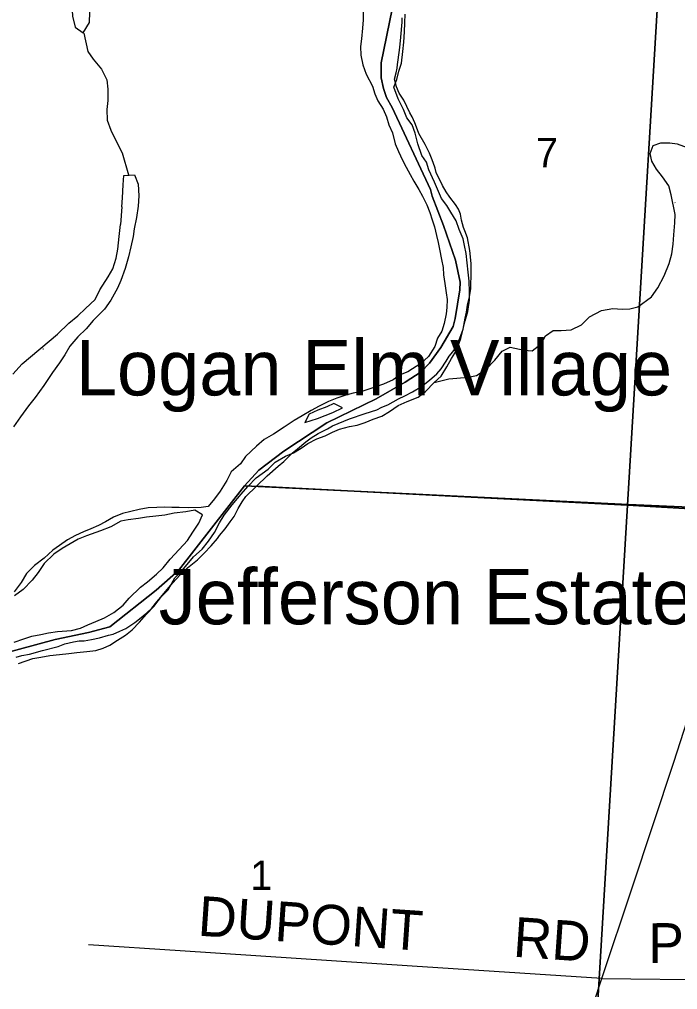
# Model space of a CAD drawing. Extents: x 1643459 to 2064572, y 425441 to 780708.
# Drawn here: x 1834710 to 1839671, y 567435 to 574746 of the extents above; entities that cross this region are included whole.
import ezdxf

# ---------------------------------------------------------------- set-up
doc = ezdxf.new("R2010")
doc.units = 0
for name, color, linetype in [('GM_X_Adjacent_County', 7, 'Continuous'), ('GM_X_City_Street', 7, 'Continuous'), ('GM_X_Major_River', 7, 'Continuous'), ('GM_X_Major_River_Text', 7, 'Continuous'), ('GM_X_State_Route', 7, 'Continuous'), ('GM_X_Township_ROW', 7, 'Continuous'), ('GM_X_Unincorporated_Text', 7, 'Continuous'), ('GM_X_US_Route', 7, 'Continuous'), ('RD_X_Wall', 7, 'Continuous')]:
    doc.layers.add(name, color=color, linetype=linetype)

msp = doc.modelspace()

# ---------------------------------------------------------------- linework, layer by layer
at = {"layer": 'GM_X_City_Street'}
for points in [[(1837518.7, 574823.3), (1837436.2, 574418.4), (1837437.5, 574306), (1837453.1, 574225.6), (1837476.7, 574157.2), (1837520.2, 574082.7), (1837808.7, 573464.7), (1837820.4, 573412.4), (1837907.1, 573193.1), (1837995.6, 572931.6), (1838030.6, 572764.8), (1838028.3, 572706.6), (1837995, 572492.1), (1837978.6, 572432), (1837885.6, 572272), (1837800.9, 572156.1), (1837738.4, 572090.3), (1837617.9, 572010.8), (1837399.1, 571885.7), (1837027.8, 571705.5), (1836702.4, 571492.8), (1836515.4, 571349.5), (1836406.9, 571231.4), (1835908.7, 570592.7), (1835741.7, 570445.2), (1835391.9, 570168.4), (1835231.6, 570125.3), (1834979.1, 570072.7), (1834560.3, 569961)], [(1840278.8, 571046.4), (1839299.9, 571090.2), (1836406.9, 571231.4), (1836515.4, 571349.5), (1836702.4, 571492.8), (1837027.8, 571705.5), (1837399.1, 571885.7), (1837617.9, 572010.8), (1837738.4, 572090.3), (1837800.9, 572156.1), (1837885.6, 572272), (1837978.6, 572432), (1837995, 572492.1), (1838028.3, 572706.6), (1838030.6, 572764.8), (1837995.6, 572931.6), (1837907.1, 573193.1), (1837820.4, 573412.4), (1837808.7, 573464.7), (1837520.2, 574082.7), (1837476.7, 574157.2), (1837453.1, 574225.6), (1837437.5, 574306), (1837436.2, 574418.4), (1837518.7, 574823.3)], [(1834560.3, 569961), (1834979.1, 570072.7), (1835231.6, 570125.3), (1835391.9, 570168.4), (1835741.7, 570445.2), (1835908.7, 570592.7), (1836406.9, 571231.4), (1839299.9, 571090.2), (1840278.8, 571046.4), (1840581.7, 571030.1), (1840988.1, 571000.3), (1842002.4, 570940.6), (1842528.2, 570918.2), (1843247.9, 570866), (1845450, 570731.2)]]:
    msp.add_lwpolyline(points, dxfattribs=at)
at = {"layer": 'GM_X_Major_River_Text'}
for points in [[(1835920.3, 567726.1), (1835231.2, 567771.3)], [(1837669.5, 567611.4), (1835920.3, 567726.1), (1835920.3, 567726.1)], [(1839100.7, 567517.5), (1837669.6, 567611.4), (1837669.5, 567611.4)], [(1839100.7, 567517.5), (1839975.2, 567507.2), (1840710.4, 567518.4), (1841014.9, 567520.1), (1841720.1, 567491.2), (1842343.4, 567485.1)]]:
    msp.add_lwpolyline(points, dxfattribs=at)
at = {"layer": 'GM_X_State_Route'}
for points in [[(1839602.8, 576247.3), (1839292, 571084.7), (1836497.8, 571227.7), (1836577, 571305.7), (1836659.4, 571379.3), (1836701.5, 571415.1), (1836767.8, 571478.8), (1836806, 571508.6), (1836868.2, 571562.3), (1836908.4, 571592.1), (1836962.5, 571623.9), (1837030.7, 571659.5), (1837070.8, 571683.4), (1837197.1, 571734.8), (1837315.3, 571776.2), (1837403.4, 571803.8), (1837441.5, 571823.6), (1837485.6, 571841.4), (1837565.8, 571887), (1837613.9, 571908.7), (1837672.1, 571938.5), (1837740.3, 571980.1), (1837800.5, 572025.9), (1837854.7, 572073.6), (1837888.9, 572113.4), (1837927.2, 572169.2), (1837949.4, 572207.1), (1837975.5, 572241), (1837993.6, 572264.9), (1838009.8, 572296.8), (1838030, 572344.8), (1838054.3, 572410.6), (1838068.8, 572494.6), (1838078.9, 572538.5), (1838087.2, 572592.5), (1838101.5, 572654.4), (1838111.8, 572714.4), (1838114.4, 572846.3), (1838114.7, 572906.4), (1838105.2, 573004.4), (1838087.7, 573100.5), (1838067.9, 573152.6), (1838056, 573178.7), (1838042.3, 573232.7), (1838034.5, 573276.8), (1838018.7, 573314.8), (1837996.9, 573350.9), (1837955.1, 573405.2), (1837927.3, 573445.3), (1837899.5, 573493.4), (1837889.7, 573517.5), (1837865.9, 573559.6), (1837852, 573591.6), (1837844.2, 573623.7), (1837828.4, 573667.7), (1837814.5, 573699.8), (1837800.7, 573737.9), (1837769, 573802), (1837719.4, 573886.3), (1837709.6, 573914.3), (1837689.8, 573966.4), (1837670, 574012.5), (1837652.2, 574040.6), (1837606.6, 574136.8), (1837572.9, 574191), (1837551.1, 574237.1), (1837537.4, 574295.2), (1837549.6, 574343.1), (1837555.8, 574379.1), (1837559.9, 574405.1), (1837574.5, 574515), (1837580.6, 574559), (1837584.9, 574611), (1837593.5, 574724.9), (1837593.6, 574756.9)], [(1834686.4, 569938.8), (1834728.4, 569952.6), (1834786.5, 569962.3), (1834884.6, 569989.8), (1835002.8, 570019.2), (1835052.9, 570041), (1835116.9, 570054.7), (1835161, 570062.5), (1835197, 570062.3), (1835253, 570072), (1835313.1, 570085.7), (1835381.2, 570105.4), (1835417.2, 570113.2), (1835467.3, 570135), (1835511.5, 570156.8), (1835579.7, 570200.5), (1835615.8, 570228.3), (1835670, 570274.1), (1835708.2, 570307.9), (1835744.4, 570355.7), (1835788.6, 570407.5), (1835834.9, 570465.3), (1835865.1, 570499.1), (1835919.4, 570556.9), (1835977.6, 570612.6), (1836051.9, 570674.2), (1836102.2, 570724), (1836154.5, 570777.7), (1836202.7, 570833.5), (1836218.8, 570857.4), (1836261.1, 570907.2), (1836299.3, 570959), (1836327.5, 570998.9), (1836359.8, 571060.8), (1836373.8, 571085.5), (1836388, 571110.6), (1836416.3, 571150.5), (1836497.8, 571227.7), (1839292, 571084.7), (1838989.5, 566004)]]:
    msp.add_lwpolyline(points, dxfattribs=at)
for points in [[(1839602.8, 576247.3), (1845005.6, 575965.4), (1844676.6, 570772.8), (1844270.7, 570794.7), (1839292, 571084.7)], [(1839292, 571084.7), (1844270.7, 570794.7), (1844022.3, 565729.7), (1838989.5, 566004)]]:
    msp.add_lwpolyline(points, close=True, dxfattribs=at)
at = {"layer": 'GM_X_Unincorporated_Text'}
for points in [[(1837300.2, 574815.8), (1837299.8, 574741.6), (1837295.4, 574679.4), (1837286.9, 574599.2), (1837280.5, 574541), (1837284.2, 574476.8), (1837297.7, 574404.4), (1837323.3, 574332), (1837370.8, 574241.4), (1837388.5, 574185.1), (1837412.2, 574132.7), (1837451.8, 574070.3), (1837477.5, 574011.9), (1837495.1, 573951.6), (1837520.8, 573891.2), (1837542.3, 573808.8), (1837567.9, 573750.4), (1837597.6, 573684), (1837625.3, 573631.6), (1837655, 573577.2), (1837682.7, 573526.9), (1837720.3, 573464.4), (1837748, 573414.1), (1837779.6, 573347.6), (1837803.3, 573291.3), (1837821, 573235), (1837838.7, 573182.7), (1837854.3, 573116.3), (1837866, 573064.1), (1837875.7, 573013.8), (1837891.2, 572935.5), (1837902.9, 572875.2), (1837906.6, 572821), (1837916.2, 572754.7), (1837925.8, 572686.4), (1837933.5, 572634.1), (1837931.1, 572575.9), (1837926.8, 572525.8), (1837912.4, 572453.6), (1837894, 572397.5), (1837861.7, 572343.6), (1837841.3, 572279.5), (1837792.8, 572205.5), (1837736.5, 572151.7), (1837638.1, 572090.1), (1837579.9, 572068.4), (1837527.6, 572028.6), (1837453.4, 571996.9), (1837395.3, 571977.2), (1837297, 571943.8), (1837224.9, 571928.2), (1837170.8, 571914.5), (1837102.6, 571890.8), (1837040.4, 571867.1), (1836970.2, 571831.4), (1836908, 571797.7), (1836839.7, 571758), (1836781.4, 571722.3), (1836705.1, 571672.6), (1836624.8, 571620.9), (1836554.5, 571579.2), (1836496.2, 571529.4), (1836413.7, 571451.7), (1836375.3, 571397.7), (1836306.9, 571335.9), (1836272.5, 571269.9), (1836222, 571190), (1836179.7, 571134), (1836131.3, 571076.1), (1836079.2, 571068.4), (1835985.2, 571065), (1835915.1, 571067.5), (1835859.1, 571067.8), (1835805.1, 571070.2), (1835745.1, 571068.6), (1835681, 571065), (1835612.9, 571053.4), (1835548.8, 571037.7), (1835486.7, 571022), (1835418.5, 570994.4), (1835358.2, 570960.7), (1835306.1, 570932.9), (1835247.9, 570907.2), (1835191.7, 570883.4), (1835131.5, 570855.7), (1835071.3, 570824), (1835011, 570780.2), (1834960.8, 570746.4), (1834896.4, 570686.6), (1834824, 570630.9), (1834763.6, 570571.1), (1834723.2, 570503.1), (1834670.8, 570433.2)], [(1838024.6, 573161.4), (1838001, 573227.8), (1837961.4, 573292.3), (1837931.7, 573342.6), (1837890, 573395.1), (1837868.3, 573449.4), (1837838.7, 573519.9), (1837795.2, 573612.5), (1837777.6, 573668.8), (1837741.9, 573721.2), (1837712.4, 573807.7), (1837692.8, 573888.1), (1837671.2, 573950.4), (1837629.5, 574002.9), (1837605.9, 574067.3), (1837564.3, 574147.8), (1837532.8, 574234.3), (1837553.2, 574292.4), (1837569.6, 574354.5), (1837589.9, 574416.6), (1837600.5, 574504.8), (1837606.9, 574573), (1837613.4, 574651.3), (1837613.8, 574719.5), (1837616.2, 574785.7)], [(1834703.6, 569893), (1834811.9, 569928.4), (1834871.9, 569940.1), (1834938.1, 569951.7), (1835012.1, 569959.3), (1835082.2, 569966.9), (1835142.3, 569974.5), (1835218.4, 569982), (1835286.4, 569989.6), (1835340.6, 570007.3), (1835390.7, 570031.1), (1835449, 570066.9), (1835509.2, 570106.6), (1835559.5, 570144.4), (1835615.9, 570202.3), (1835668.2, 570264.2), (1835722.6, 570322), (1835781.1, 570395.9), (1835831.4, 570447.8), (1835880, 570537.8), (1835936.3, 570591.6), (1836023, 570695.4), (1836087.4, 570753.2), (1836135.7, 570813.2), (1836180.2, 570879.1), (1836218.6, 570953.1), (1836253, 571009.1), (1836313.4, 571087), (1836380, 571166.9), (1836432.3, 571224.7), (1836494.7, 571290.6), (1836585.2, 571356.2), (1836637.5, 571408.1), (1836715.8, 571453.7), (1836776, 571479.4), (1836834.2, 571515.2), (1836884.5, 571551), (1836950.7, 571584.7), (1837014.9, 571608.4), (1837069.1, 571636.1), (1837121.2, 571657.9), (1837197.4, 571677.4), (1837255.5, 571687.1), (1837315.6, 571708.8), (1837375.8, 571732.5), (1837442, 571756.2), (1837498.2, 571789.9), (1837564.5, 571835.7), (1837632.7, 571867.3), (1837715, 571898.9), (1837771.2, 571940.7), (1837835.7, 572008.5), (1837888, 572056.4), (1837930.4, 572128.4), (1837966.8, 572190.3), (1838003.2, 572250.3), (1838035.7, 572340.4), (1838056.3, 572424.6), (1838070.6, 572474.7), (1838089, 572544.8), (1838101.5, 572629), (1838101.9, 572693.3), (1838098.4, 572773.6), (1838092.8, 572841.8), (1838077.6, 572982.4), (1838064, 573042.7), (1838054.3, 573093), (1838024.6, 573161.4)], [(1837072.1, 571782.2), (1837072.1, 571782.2), (1837144.4, 571817.8), (1837080.5, 571852.4), (1837026.4, 571826.6), (1836960.2, 571800.9), (1836894, 571771.3), (1836861.6, 571707.3)], [(1836861.6, 571707.3), (1836955.8, 571738.8), (1837072.1, 571782.2)], [(1834670.5, 570051.8), (1834742.7, 570077.4), (1834802.9, 570097.1), (1834871, 570110.7), (1834929.1, 570122.4), (1834997.2, 570132), (1835103.3, 570141.3), (1835171.4, 570159), (1835225.6, 570182.7), (1835285.7, 570208.4), (1835351.9, 570236.1), (1835420.2, 570275.8), (1835490.6, 570331.6), (1835536.9, 570383.4), (1835623.4, 570467.2), (1835675.7, 570507), (1835742.1, 570564.8), (1835792.4, 570612.6), (1835846.8, 570678.5), (1835913.3, 570750.3), (1835975.7, 570818.2), (1836018.1, 570882.2), (1836062.5, 570950.1), (1836090.9, 571012.2), (1836031.1, 571046.7), (1835963, 571035.1), (1835876.9, 571023.6), (1835804.8, 571010), (1835738.7, 571002.4), (1835668.6, 570994.8), (1835606.5, 570985.2), (1835530.4, 570973.6), (1835474.3, 570963.9), (1835398, 570922.3), (1835319.8, 570890.7), (1835215.5, 570855.2), (1835153.4, 570829.5), (1835093.1, 570793.8), (1835030.9, 570758), (1834968.6, 570716.3), (1834896.1, 570644.5), (1834851.7, 570576.5), (1834805.4, 570520.6), (1834736.9, 570448.8), (1834672.6, 570403)]]:
    msp.add_lwpolyline(points, dxfattribs=at)
at = {"layer": 'GM_X_US_Route'}
for points in [[(1835097, 574988.4), (1835110.9, 574769.7), (1835130.4, 574687.3), (1835190.2, 574644.8), (1835238.7, 574722.7), (1835241.1, 574799), (1835235.6, 574879.3), (1835228, 574941.6), (1835218.3, 575001.8), (1835212.7, 575060.1), (1835209.2, 575140.4), (1835211.7, 575226.7), (1835220.1, 575302.9), (1835250.6, 575376.9), (1835289.1, 575455), (1835251.5, 575531.5)], [(1835196.3, 574643), (1835225.3, 574504), (1835265, 574445.6), (1835328.6, 574370.9), (1835368.1, 574290.4), (1835375.7, 574220.1), (1835375.2, 574133.8), (1835368.8, 574067.6), (1835370.3, 573987.3), (1835397.9, 573910.9), (1835437.4, 573834.3), (1835484.9, 573739.7), (1835532.4, 573574.9)], [(1839621, 573424.1), (1839603.4, 573492.5), (1839557.8, 573559), (1839512.1, 573617.5), (1839476.5, 573677.9), (1839462.8, 573736.2), (1839487.2, 573796.3), (1839543.3, 573816), (1839611.3, 573815.5), (1839667.3, 573809.2), (1839743.2, 573780.6)], [(1835481.2, 573332.6), (1835486.9, 573400.5), (1835491.4, 573498.8), (1835497.9, 573569), (1835577.9, 573574.5), (1835605.5, 573504.1), (1835611, 573415.8), (1835604.5, 573337.5), (1835592, 573253.3), (1835575.5, 573167.1), (1835567.1, 573109), (1835550.7, 573030.8), (1835532.2, 572956.7), (1835505.7, 572868.5), (1835475.1, 572778.4), (1835448.8, 572720.3), (1835398.2, 572630.3), (1835351.8, 572562.4), (1835265.2, 572476.7), (1835212.8, 572412.8), (1835150.4, 572352.9), (1835090, 572283.1), (1835051.6, 572217.1), (1835011.2, 572157.2), (1834958.8, 572085.2), (1834894.1, 571987.3), (1834829.6, 571897.4), (1834777.2, 571833.5), (1834718.6, 571751.6), (1834666.2, 571675.6)], [(1837835.7, 572008.5), (1837945.9, 572037.9), (1838007.9, 572041.5), (1838092, 572049), (1838156.1, 572062.7), (1838224.4, 572106.4), (1838292.9, 572178.2), (1838349.3, 572246.1), (1838407.5, 572275.8), (1838513.5, 572253.1), (1838573.5, 572248.7), (1838641.8, 572300.4), (1838674.2, 572360.4), (1838732.4, 572400.2), (1838792.5, 572401.8), (1838868.6, 572407.3), (1838946.8, 572443), (1839007.2, 572504.8), (1839097.5, 572552.4), (1839183.7, 572567.9), (1839253.7, 572561.4), (1839311.7, 572565.1), (1839369.8, 572580.7), (1839474.3, 572654.3), (1839520.8, 572722.3), (1839569.3, 572814.3), (1839605.9, 572906.4), (1839626.3, 572978.5), (1839636.8, 573052.7), (1839643.2, 573122.9), (1839649.8, 573213.2), (1839652.1, 573275.4), (1839621.2, 573423.2)], [(1839650.9, 573366.2), (1839652, 573364.1)], [(1835481.2, 573332.6), (1835470.8, 573200.8)], [(1834731, 572150.9), (1834996.5, 572374), (1835083, 572457.8), (1835149.4, 572511.5), (1835207.7, 572567.3), (1835280.2, 572635.1), (1835316.6, 572707.1), (1835379.2, 572805.1), (1835413.6, 572867.1), (1835438.1, 572947.2), (1835452.5, 573015.4), (1835461.1, 573109.6), (1835471.4, 573198.9)], [(1834890.2, 572261.6), (1834887.2, 572259.5)], [(1834660.5, 572071.1), (1834731, 572150.9)]]:
    msp.add_lwpolyline(points, dxfattribs=at)
at = {"layer": 'RD_X_Wall'}
msp.add_lwpolyline([(1837037.4, 561379.3), (1837209.8, 561931.8), (1837441.6, 562639.9), (1838529.8, 565839.9), (1838803.7, 566638.5), (1838982.5, 567159.9), (1839100.7, 567517.5), (1839327, 568202), (1839642.6, 569148.1), (1839742.3, 569461.1), (1839993.1, 570184.2), (1840063, 570395.7), (1840242.9, 570938)], dxfattribs=at)

# ---------------------------------------------------------------- texts
at = {"layer": 'GM_X_Adjacent_County'}
for s, p in [('7', (1838604.4, 573631.5)), ('1', (1836450.6, 568186))]:
    msp.add_text(s, height=221, rotation=0.00001, dxfattribs=at).set_placement(p)
at = {"layer": 'GM_X_Major_River'}
for s, rotation, p in [('DUPONT', 356.1067, (1836049.5, 567841.6)), ('RD', 356.05514, (1838425.6, 567683.1)), ('P', 0.1663, (1839450.6, 567635))]:
    msp.add_text(s, height=300, rotation=rotation, dxfattribs=at).set_placement(p)
at = {"layer": 'GM_X_Township_ROW'}
for s, p in [('Logan Elm Village', (1835135, 571912.2)), ('Jefferson Estates', (1835759.8, 570187.4))]:
    msp.add_text(s, height=417, rotation=0.00001, dxfattribs=at).set_placement(p)

doc.saveas('drawing.dxf')
